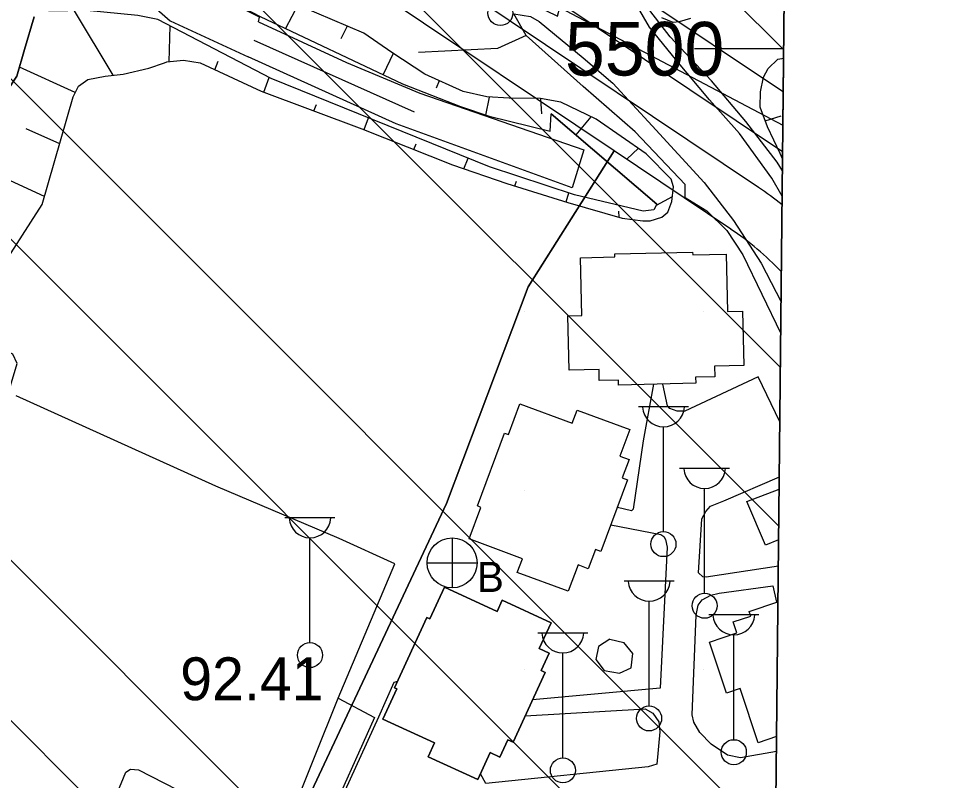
# Model space of a CAD drawing. Extents: x 417995 to 421451, y 4454518 to 4458015.
# Drawn here: x 421164.5 to 421295.4, y 4455397.6 to 4455504.2 of the extents above; entities that cross this region are included whole.
import ezdxf

# ---------------------------------------------------------------- set-up
doc = ezdxf.new("R2010")
doc.units = 0
for name, color, linetype in [('ADAKENARI', 7, 'Continuous'), ('B_Betonzemin', 7, 'Continuous'), ('B_Mesken', 7, 'Continuous'), ('Hid_Dere_Sulu_Yat_Gen', 7, 'Continuous'), ('KALDIRIM_FAT', 7, 'Continuous'), ('P_Grid', 7, 'Continuous'), ('PAFTALAMA', 7, 'Continuous'), ('PL_AYA_BOLGE_PARKI', 7, 'Continuous'), ('PL_KAMU_HİZMET_A', 7, 'Continuous'), ('PL_TA_K_DERE', 7, 'Continuous'), ('S_Cad_Sok_Lambasi', 7, 'Continuous'), ('S_Elektrik_Diregi', 7, 'Continuous'), ('S_Rogar_Kapagi_Buski', 7, 'Continuous'), ('Sev_Sevalti', 7, 'Continuous'), ('Sev_Sevustu', 7, 'Continuous'), ('Sev_Tarama', 7, 'Continuous'), ('Sinir_Duvar_tek_tarafa_ait', 7, 'Continuous'), ('Sinir_Ist_Duvari', 7, 'Continuous'), ('Sinir_Tel_bir_taraf', 7, 'Continuous'), ('SN_TR_SIVILASMA', 7, 'Continuous'), ('TRFAT_KHA', 7, 'Continuous'), ('Y_Kot_Noktasi', 7, 'Continuous'), ('Y_Lejant', 7, 'Continuous'), ('Yol_Kaldirim_kenari_bordurtasi', 7, 'Continuous'), ('Yol_Menfez', 7, 'Continuous'), ('Yol_Sose', 7, 'Continuous')]:
    doc.layers.add(name, color=color, linetype=linetype)

msp = doc.modelspace()

# ---------------------------------------------------------------- linework, layer by layer
at = {"layer": 'ADAKENARI'}
for p, q in [((421271.57, 4455493.92), (421160.43, 4455568.39)), ((421247.89, 4455485.71), (421157.75, 4455546.12)), ((421235.86, 4455466.66), (421247.89, 4455485.71)), ((421264.2, 4455474.77), (421247.89, 4455485.71)), ((421267.94, 4455146.77), (421271.3, 4455468.78)), ((421224.43, 4455436.34), (421235.86, 4455466.66)), ((421186.91, 4455356.57), (421224.43, 4455436.34))]:
    msp.add_line(p, q, dxfattribs=at)
msp.add_lwpolyline([(421164.79, 4455541.08), (421239.98, 4455504.54), (421240.3, 4455505.76), (421271.52, 4455489.32)], dxfattribs=at)
msp.add_arc((421240.78, 4455439.83), 42.06, 43.4878, 56.1721, dxfattribs=at)
at = {"layer": 'B_Betonzemin'}
for points in [[(421198.12, 4455503.78), (421198.26, 4455504.43), (421188.24, 4455509.5), (421185.89, 4455512.91), (421181.62, 4455507.55), (421185.74, 4455503.89), (421196.66, 4455498.85)], [(421271.09, 4455447.79), (421268.03, 4455454.08), (421257.79, 4455449.27), (421256.72, 4455449.3), (421255.66, 4455449.63), (421255.35, 4455450.02), (421254.69, 4455453.07)], [(421253.4, 4455453.04), (421251.93, 4455445.13), (421250.55, 4455435.57), (421250.31, 4455435.35), (421248.34, 4455435.82)], [(421270.87, 4455427.59), (421260.75, 4455426.05), (421260.32, 4455426.09), (421259.69, 4455426.68), (421260.15, 4455434.22), (421260.73, 4455435.26), (421261.39, 4455435.97), (421263.22, 4455436.74), (421271.01, 4455440.11)], [(421247.42, 4455433.36), (421254.4, 4455432.03), (421254.84, 4455431.74), (421255.07, 4455431.32), (421255.32, 4455430.27), (421254.32, 4455410.53), (421236.47, 4455408.88)], [(421270.6, 4455401.65), (421265.58, 4455400.78), (421263.74, 4455401.13), (421261.45, 4455402.69), (421259.89, 4455404.33), (421259.06, 4455405.75), (421258.81, 4455406.77), (421259.39, 4455420.72), (421259.66, 4455422.15), (421260.2, 4455422.87), (421261.41, 4455423.52), (421262.6, 4455423.8), (421270.1, 4455424.86), (421270.6, 4455422.54)], [(421247.26, 4455417.39), (421245.68, 4455416.33), (421245.33, 4455414.54), (421246.5, 4455413.01), (421248.64, 4455412.6), (421250.25, 4455413.35), (421250.51, 4455415.38), (421249.25, 4455416.93)], [(421247.26, 4455417.39), (421249.25, 4455416.93)], [(421197.18, 4455374.77), (421195.81, 4455377.52), (421192.89, 4455381.23), (421188.71, 4455383.6), (421177.87, 4455386.62), (421175.55, 4455387.86), (421175.31, 4455388.61), (421179.53, 4455398.77), (421180.18, 4455399.16), (421181.32, 4455399.09), (421186.68, 4455396.34), (421192.14, 4455393.42), (421197.06, 4455391.55), (421204.72, 4455389.97), (421217.74, 4455388.33), (421220.09, 4455388.1), (421220.23, 4455388.36), (421219.82, 4455388.87), (421207.78, 4455390.81), (421214.97, 4455406.52), (421217.11, 4455411.34), (421217.6, 4455411.51)], [(421235.44, 4455406.64), (421252.23, 4455407.61), (421253.3, 4455407), (421254.15, 4455405.79), (421254.26, 4455404.39), (421253.88, 4455399.87), (421252.66, 4455399.5), (421229.91, 4455397.16), (421229.16, 4455398.55)]]:
    msp.add_lwpolyline(points, dxfattribs=at)
at = {"layer": 'B_Mesken'}
for points in [[(421247.98, 4455471.29), (421258.87, 4455471.55), (421258.88, 4455471.16), (421263.58, 4455471.27), (421263.77, 4455463.24), (421265.86, 4455463.29), (421266.04, 4455455.69), (421261.93, 4455455.59), (421261.97, 4455454.08), (421259.29, 4455454.02), (421259.31, 4455453.19), (421248.51, 4455452.93), (421248.49, 4455453.63), (421245.81, 4455453.56), (421245.78, 4455455.12), (421241.6, 4455455.02), (421241.42, 4455462.62), (421243.36, 4455462.67), (421243.16, 4455470.75), (421247.99, 4455470.87)], [(421247.98, 4455471.29), (421258.87, 4455471.55), (421258.88, 4455471.16), (421263.58, 4455471.27), (421263.77, 4455463.24), (421265.86, 4455463.29), (421266.04, 4455455.69), (421261.93, 4455455.59), (421261.97, 4455454.08), (421259.29, 4455454.02), (421259.31, 4455453.19), (421248.51, 4455452.93), (421248.49, 4455453.63), (421245.81, 4455453.56), (421245.78, 4455455.12), (421241.6, 4455455.02), (421241.42, 4455462.62), (421243.36, 4455462.67), (421243.16, 4455470.75), (421247.99, 4455470.87)], [(421228.74, 4455436.01), (421232.52, 4455446.21), (421233.09, 4455446), (421234.69, 4455450.3), (421242.01, 4455447.58), (421242.7, 4455449.43), (421250.06, 4455446.7), (421248.69, 4455443), (421249.97, 4455442.52), (421249.02, 4455439.95), (421249.77, 4455439.67), (421246.04, 4455429.63), (421245.27, 4455429.92), (421244.27, 4455427.24), (421242.83, 4455427.77), (421241.46, 4455424.07), (421234.33, 4455426.72), (421235.04, 4455428.63), (421227.58, 4455431.4), (421229.23, 4455435.82)], [(421228.74, 4455436.01), (421232.52, 4455446.21), (421233.09, 4455446), (421234.69, 4455450.3), (421242.01, 4455447.58), (421242.7, 4455449.43), (421250.06, 4455446.7), (421248.69, 4455443), (421249.97, 4455442.52), (421249.02, 4455439.95), (421249.77, 4455439.67), (421246.04, 4455429.63), (421245.27, 4455429.92), (421244.27, 4455427.24), (421242.83, 4455427.77), (421241.46, 4455424.07), (421234.33, 4455426.72), (421235.04, 4455428.63), (421227.58, 4455431.4), (421229.23, 4455435.82)], [(421221.68, 4455420.39), (421217.16, 4455410.55), (421217.48, 4455410.41), (421215.53, 4455406.17), (421222.75, 4455402.85), (421221.87, 4455400.93), (421228.79, 4455397.75), (421230.51, 4455401.5), (421231.88, 4455400.87), (421233, 4455403.3), (421233.75, 4455402.96), (421238.23, 4455412.71), (421237.66, 4455412.97), (421238.78, 4455415.4), (421237.38, 4455416.05), (421239.05, 4455419.67), (421232.22, 4455422.81), (421231.5, 4455421.25), (421224.13, 4455424.64), (421222.09, 4455420.2)], [(421221.68, 4455420.39), (421222.09, 4455420.2), (421224.13, 4455424.64), (421231.5, 4455421.25), (421232.22, 4455422.81), (421239.05, 4455419.67), (421237.38, 4455416.05), (421238.78, 4455415.4), (421237.66, 4455412.97), (421238.23, 4455412.71), (421233.75, 4455402.96), (421233, 4455403.3), (421231.88, 4455400.87), (421230.51, 4455401.5), (421228.79, 4455397.75), (421221.87, 4455400.93), (421222.75, 4455402.85), (421215.53, 4455406.17), (421217.48, 4455410.41), (421217.16, 4455410.55)]]:
    msp.add_lwpolyline(points, close=True, dxfattribs=at)
for points in [[(421270.91, 4455431.26), (421269.06, 4455430.55), (421266.46, 4455436.65), (421270.99, 4455438.35)], [(421270.91, 4455431.26), (421269.06, 4455430.55), (421266.46, 4455436.65), (421270.99, 4455438.35)], [(421270.63, 4455403.74), (421268.06, 4455402.88), (421265.52, 4455410.46), (421263.61, 4455409.82), (421261.23, 4455416.95), (421265.07, 4455418.24), (421264.55, 4455419.79), (421267.01, 4455420.61), (421266.8, 4455421.26), (421270.82, 4455422.61)], [(421270.63, 4455403.74), (421268.06, 4455402.88), (421265.52, 4455410.46), (421263.61, 4455409.82), (421261.23, 4455416.95), (421265.07, 4455418.24), (421264.55, 4455419.79), (421267.01, 4455420.61), (421266.8, 4455421.26), (421270.82, 4455422.61)]]:
    msp.add_lwpolyline(points, dxfattribs=at)
at = {"layer": 'Hid_Dere_Sulu_Yat_Gen'}
msp.add_lwpolyline([(421131.97, 4455394.82), (421131.02, 4455401.23), (421131.26, 4455405.66), (421132.78, 4455411.14), (421133.91, 4455415.99), (421134.77, 4455423.15), (421136.54, 4455432.08), (421139.98, 4455442.94), (421145.69, 4455457.66), (421150.65, 4455470.46), (421156.71, 4455482.92), (421161.54, 4455492.07), (421164.27, 4455496.14), (421165.36, 4455499.9), (421166.7, 4455504.46)], dxfattribs=at)
at = {"layer": 'KALDIRIM_FAT'}
for p, q in [((421271.44, 4455485.57), (421018.73, 4455654.92)), ((421268.1, 4455480.59), (421015.39, 4455649.94))]:
    msp.add_line(p, q, dxfattribs=at)
for radius, start in [(55.06, 56.1231), (49.06, 51.3907)]:
    msp.add_arc((421240.78, 4455439.83), radius, start, 56.1721, dxfattribs=at)
at = {"layer": 'P_Grid'}
msp.add_line((421271.63, 4455500), (421259.13, 4455500), dxfattribs=at)
at = {"layer": 'PAFTALAMA'}
for p, q in [((421266.41, 4454999.4), (421295.36, 4457775.52)), ((421271.63, 4455500), (421259.13, 4455500))]:
    msp.add_line(p, q, dxfattribs=at)
at = {"layer": 'PL_AYA_BOLGE_PARKI'}
msp.add_line((421271.52, 4455489.32), (421283.96, 4456682.26), dxfattribs=at)
msp.add_lwpolyline([(421216.89, 4455920.89), (421236.23, 4455848.47), (421240.3, 4455832.49), (421243.98, 4455816.42), (421247.29, 4455800.26), (421250.21, 4455784.03), (421252.74, 4455767.74), (421254.89, 4455751.39), (421256.64, 4455734.99), (421258.01, 4455718.56), (421258.99, 4455702.09), (421259.58, 4455685.61), (421259.77, 4455669.13), (421259.58, 4455652.64), (421258.99, 4455636.16), (421258.01, 4455619.7), (421256.64, 4455603.26), (421254.88, 4455586.87), (421252.74, 4455570.52), (421250.21, 4455554.22), (421247.29, 4455537.99), (421243.98, 4455521.84), (421240.3, 4455505.76), (421271.52, 4455489.32)], dxfattribs=at)
at = {"layer": 'PL_KAMU_HİZMET_A'}
for p, q in [((421247.89, 4455485.71), (421235.86, 4455466.66)), ((421264.2, 4455474.77), (421247.89, 4455485.71)), ((421267.91, 4455143.05), (421271.3, 4455468.78)), ((421235.86, 4455466.66), (421224.43, 4455436.34)), ((421224.43, 4455436.34), (421186.91, 4455356.57))]:
    msp.add_line(p, q, dxfattribs=at)
msp.add_arc((421240.78, 4455439.83), 42.06, 43.4878, 56.1721, dxfattribs=at)
at = {"layer": 'PL_TA_K_DERE'}
for p, q in [((421247.89, 4455485.71), (421166.5, 4455540.25)), ((421235.86, 4455466.66), (421247.89, 4455485.71)), ((421224.43, 4455436.34), (421235.86, 4455466.66)), ((421186.91, 4455356.57), (421224.43, 4455436.34))]:
    msp.add_line(p, q, dxfattribs=at)
at = {"layer": 'S_Cad_Sok_Lambasi'}
for p, q in [((421251.29, 4455449.92), (421258.29, 4455449.92)), ((421254.79, 4455432.42), (421254.79, 4455447.09)), ((421257.05, 4455441.3), (421264.05, 4455441.3)), ((421260.55, 4455423.8), (421260.55, 4455438.47)), ((421201.81, 4455434.39), (421208.81, 4455434.39)), ((421205.31, 4455416.89), (421205.31, 4455431.56)), ((421249.28, 4455425.53), (421256.28, 4455425.53)), ((421252.78, 4455408.03), (421252.78, 4455422.71)), ((421261.14, 4455420.81), (421268.14, 4455420.81)), ((421237.21, 4455418.26), (421244.21, 4455418.26)), ((421264.64, 4455403.31), (421264.64, 4455417.98)), ((421240.71, 4455400.76), (421240.71, 4455415.44))]:
    msp.add_line(p, q, dxfattribs=at)
for centre in [(421254.79, 4455430.67), (421260.55, 4455422.05), (421205.31, 4455415.14), (421252.78, 4455406.28), (421264.64, 4455401.56), (421240.71, 4455399.01)]:
    msp.add_circle(centre, 1.75, dxfattribs=at)
for centre in [(421254.79, 4455450.02), (421260.55, 4455441.4), (421205.31, 4455434.49), (421252.78, 4455425.63), (421264.64, 4455420.91), (421240.71, 4455418.37)]:
    msp.add_arc(centre, 2.93, 183.298, 356.9072, dxfattribs=at)
at = {"layer": 'S_Elektrik_Diregi'}
msp.add_circle((421231.96, 4455504.99), 1.75, dxfattribs=at)
at = {"layer": 'S_Rogar_Kapagi_Buski'}
for p, q in [((421225.2, 4455431.55), (421225.2, 4455424.55)), ((421221.7, 4455428.05), (421228.7, 4455428.05))]:
    msp.add_line(p, q, dxfattribs=at)
msp.add_circle((421225.2, 4455428.05), 3.5, dxfattribs=at)
at = {"layer": 'Sev_Sevalti'}
for points in [[(421181.78, 4455528.13), (421183.86, 4455521.33), (421185.54, 4455516.38), (421187.08, 4455512.25), (421188.92, 4455509.9), (421196.18, 4455505.62), (421198.34, 4455504.49), (421218.26, 4455495.1), (421226.36, 4455491.92), (421230.39, 4455490.54), (421238.95, 4455488.48), (421239.08, 4455490.88), (421253.85, 4455478.25), (421253.42, 4455477.45), (421251.93, 4455477.28), (421242.34, 4455479.57), (421230.45, 4455483.46), (421199.87, 4455495.82), (421184.03, 4455504.08), (421181.2, 4455504.66), (421174.07, 4455505.34), (421168.77, 4455505.27)], [(421166.7, 4455504.46), (421165.36, 4455499.9), (421164.27, 4455496.14), (421161.54, 4455492.07), (421156.71, 4455482.92), (421150.65, 4455470.46), (421145.69, 4455457.66), (421141.04, 4455445.69)]]:
    msp.add_lwpolyline(points, dxfattribs=at)
at = {"layer": 'Sev_Sevustu'}
for points in [[(421184.93, 4455498.03), (421185.26, 4455498.15), (421187.59, 4455498.38), (421189.93, 4455498.01), (421198.48, 4455494.06), (421212.58, 4455488.81), (421225.24, 4455483.73), (421232.86, 4455481.16), (421241.39, 4455478.48), (421249.02, 4455476.29), (421251.9, 4455475.91), (421252.91, 4455475.93), (421254.56, 4455476.44), (421255.38, 4455477.14), (421255.94, 4455478.61), (421256.2, 4455480.65), (421255.85, 4455481.73), (421252.37, 4455485.28), (421245.35, 4455490.12), (421240.42, 4455492.5), (421237.57, 4455493.02), (421233.17, 4455493.08), (421230.05, 4455493.26), (421226.73, 4455494.01), (421221.39, 4455496.44), (421216.76, 4455499.47), (421212.84, 4455502.18), (421204.09, 4455505.93)], [(421258.56, 4455504.25), (421257.01, 4455503.76), (421256.13, 4455503.69), (421254.57, 4455504.33)], [(421271.47, 4455484.6), (421271.11, 4455485.32), (421269.34, 4455489.05), (421268.35, 4455491.84), (421268.38, 4455493.96), (421268.81, 4455496.03), (421269.47, 4455497.23), (421270.8, 4455498.54), (421271.62, 4455498.67)], [(421157.38, 4455438.33), (421158.23, 4455440.47), (421162.96, 4455451.42), (421164.3, 4455455.97), (421163.71, 4455457.25), (421159.04, 4455459.5), (421158.56, 4455460.85), (421159.11, 4455464.67), (421167.84, 4455478.18), (421172.16, 4455493.27), (421172.89, 4455494.77), (421174.21, 4455495.69), (421176.63, 4455496.16), (421179.16, 4455496.42), (421182.73, 4455497.28), (421184.93, 4455498.03)]]:
    msp.add_lwpolyline(points, dxfattribs=at)
at = {"layer": 'Sev_Tarama'}
for p, q in [((421203.66, 4455506.17), (421201.89, 4455502.81)), ((421177.76, 4455496.28), (421172.34, 4455505.32)), ((421185.58, 4455498.18), (421185.72, 4455503.2)), ((421210.52, 4455503.17), (421209.62, 4455501.38)), ((421216.96, 4455499.34), (421215.55, 4455496.38)), ((421172.46, 4455493.89), (421164.64, 4455497.41)), ((421192.01, 4455497.05), (421192.45, 4455498.26)), ((421198.84, 4455493.92), (421199.61, 4455495.96)), ((421223.41, 4455495.52), (421222.99, 4455494.47)), ((421230.39, 4455493.24), (421229.87, 4455490.71)), ((421205.87, 4455491.31), (421206.22, 4455492.21)), ((421237.59, 4455493.01), (421237.7, 4455490.88)), ((421244.61, 4455490.48), (421242.52, 4455487.94)), ((421269.04, 4455489.89), (421271.28, 4455490.6)), ((421212.89, 4455488.69), (421213.52, 4455490.31)), ((421170.28, 4455486.71), (421165.59, 4455488.78)), ((421219.85, 4455485.89), (421220.16, 4455486.69)), ((421251.26, 4455486.05), (421249.72, 4455484.57)), ((421168.17, 4455479.31), (421157.41, 4455484.25)), ((421226.85, 4455483.18), (421227.43, 4455484.68)), ((421233.97, 4455480.81), (421234.22, 4455481.48)), ((421241.16, 4455478.56), (421241.54, 4455479.84)), ((421256.03, 4455479.29), (421253.75, 4455478.06)), ((421248.59, 4455476.41), (421248.56, 4455477.25))]:
    msp.add_line(p, q, dxfattribs=at)
at = {"layer": 'Sinir_Duvar_tek_tarafa_ait'}
for points in [[(421219.92, 4455491.12), (421197.49, 4455501.15)], [(421257.83, 4455479.16), (421260.85, 4455477.31), (421263.64, 4455474.55), (421265.9, 4455471.17), (421271.21, 4455460.15)]]:
    msp.add_lwpolyline(points, dxfattribs=at)
at = {"layer": 'Sinir_Ist_Duvari'}
for points in [[(421198.12, 4455503.78), (421210.41, 4455498.08), (421220.71, 4455493.78), (421243.65, 4455485.87), (421242, 4455480.52), (421217.38, 4455489.5), (421196.66, 4455498.85)], [(421253.85, 4455478.25), (421239.08, 4455490.88)]]:
    msp.add_lwpolyline(points, dxfattribs=at)
at = {"layer": 'Sinir_Tel_bir_taraf'}
for points in [[(421235.58, 4455501.83), (421233.86, 4455504.87)], [(421257.83, 4455479.16), (421257.84, 4455481.02), (421250.83, 4455488.39), (421243.57, 4455494.71), (421235.58, 4455501.83), (421231.56, 4455500.01), (421220.52, 4455499.45)], [(421209.27, 4455409.12), (421217.18, 4455427.92), (421209.38, 4455431.47), (421192.12, 4455438.79), (421164.18, 4455451.41)], [(421207.41, 4455390.93), (421202.53, 4455392.39), (421209.27, 4455409.12), (421214.34, 4455406.43)], [(421214.34, 4455406.43), (421207.41, 4455390.93)]]:
    msp.add_lwpolyline(points, dxfattribs=at)
at = {"layer": 'SN_TR_SIVILASMA'}
for p, q in [((421271.63, 4455499.84), (420239.54, 4456531.93)), ((421271.16, 4455455.4), (420227.3, 4456499.27)), ((421270.93, 4455433.18), (420221.05, 4456483.06)), ((421270.47, 4455388.74), (420206.08, 4456453.13)), ((421270.24, 4455366.53), (420198.6, 4456438.16)), ((421269.77, 4455322.09), (420183.63, 4456408.23)), ((421269.54, 4455299.87), (420176.15, 4456393.26))]:
    msp.add_line(p, q, dxfattribs=at)
at = {"layer": 'TRFAT_KHA'}
for p, q in [((421235.37, 4455463.17), (421235.37, 4455463.17)), ((421260.37, 4455463.17), (421260.37, 4455463.17)), ((421235.37, 4455438.17), (421235.37, 4455438.17)), ((421260.37, 4455438.17), (421260.37, 4455438.17)), ((421235.37, 4455413.17), (421235.37, 4455413.17)), ((421260.37, 4455413.17), (421260.37, 4455413.17))]:
    msp.add_line(p, q, dxfattribs=at)
at = {"layer": 'Y_Lejant'}
msp.add_lwpolyline([(419168.18, 4457798.01), (421295.36, 4457775.52), (421266.41, 4454999.4), (419138.44, 4455021.89)], close=True, dxfattribs=at)
at = {"layer": 'Yol_Kaldirim_kenari_bordurtasi'}
msp.add_lwpolyline([(421271.45, 4455482.91), (421270.7, 4455484.14), (421266.33, 4455489.82), (421261.52, 4455495.49), (421255.73, 4455501.65), (421252.86, 4455505.36), (421251.02, 4455508.39), (421249.92, 4455510.87), (421249.12, 4455515.28), (421248.68, 4455520.18), (421248.22, 4455527.29), (421248.03, 4455535.25), (421248.27, 4455544.09), (421249.07, 4455556.37), (421250.02, 4455567.58), (421250.62, 4455576.13), (421251.21, 4455582.84), (421251.62, 4455586.55)], dxfattribs=at)
at = {"layer": 'Yol_Menfez'}
msp.add_lwpolyline([(421243.65, 4455485.85), (421242, 4455480.52)], dxfattribs=at)
at = {"layer": 'Yol_Sose'}
for points in [[(421271.41, 4455479.37), (421269.95, 4455481.87), (421265.42, 4455488.15), (421261.24, 4455492.85), (421256.66, 4455498.29), (421252.82, 4455503.02), (421250.62, 4455506.8), (421249.13, 4455510.17), (421248.12, 4455513.54), (421247.21, 4455518.48), (421246.51, 4455525.12), (421246.28, 4455529.05), (421246.46, 4455540.29), (421247.03, 4455552.83), (421248.16, 4455567.69), (421249.27, 4455581.51), (421249.72, 4455583.53), (421250.14, 4455584.89), (421250.97, 4455586.03), (421252.06, 4455586.9), (421254.46, 4455588.04)], [(421233.86, 4455504.87), (421236.17, 4455504.51), (421237.41, 4455503.82), (421243.53, 4455498.74), (421247.68, 4455495.18), (421253.21, 4455489.19), (421260.49, 4455481.26), (421264.61, 4455475.98), (421268.47, 4455469.98), (421271.26, 4455464.56)]]:
    msp.add_lwpolyline(points, dxfattribs=at)

# ---------------------------------------------------------------- texts
at = {"layer": 'PAFTALAMA'}
msp.add_text('5500', height=7.5, dxfattribs=at).set_placement((421241, 4455496.25))
at = {"layer": 'S_Rogar_Kapagi_Buski'}
msp.add_text('B', height=4.2, dxfattribs=at).set_placement((421228.7, 4455423.98))
at = {"layer": 'Y_Kot_Noktasi'}
msp.add_text('92.41', height=6, dxfattribs=at).set_placement((421187.14, 4455408.83))

doc.saveas('drawing.dxf')
